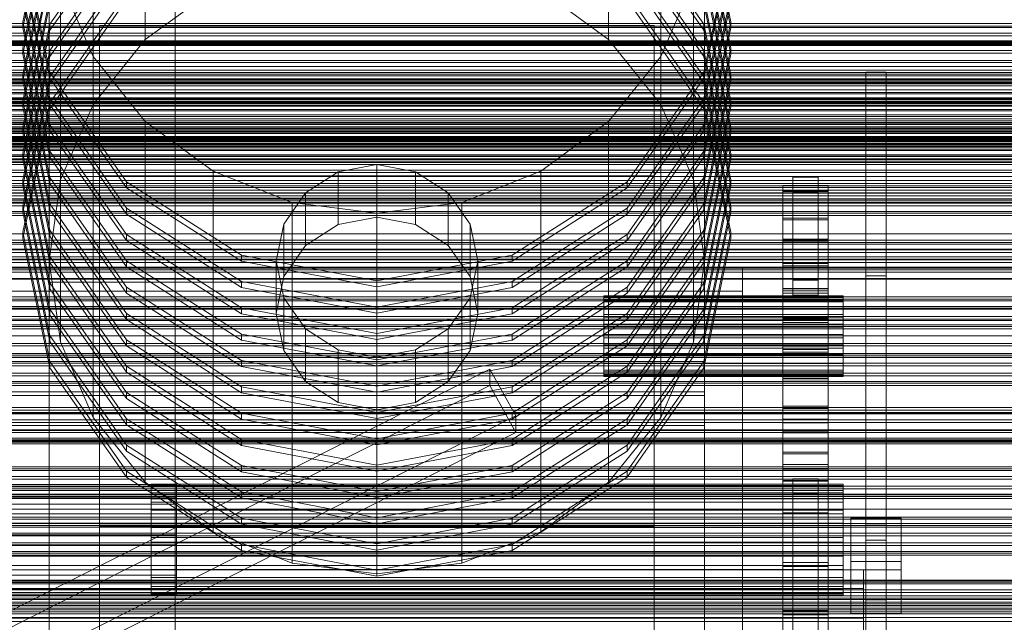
# Model space of a CAD drawing. Header units: millimetres. Extents: x -2233 to 61924, y -68080 to 6847.
# Tile 313 of 656: x 488 to 879, y -32783 to -32544. Entities that reach past the tile are written whole.
import ezdxf

# ---------------------------------------------------------------- set-up
doc = ezdxf.new("R2010")
doc.units = ezdxf.units.MM
for name, color, linetype, lineweight in [('COTAS_P', 1, 'Continuous', 0), ('frontal_C02', 7, 'Continuous', 0), ('frontal_C03', 7, 'Continuous', 0), ('frontal_C03-dry', 7, 'Continuous', 0), ('frontal_tolva', 7, 'Continuous', 0)]:
    doc.layers.add(name, color=color, linetype=linetype, lineweight=lineweight)
doc.dimstyles.new('R19_100', dxfattribs={"dimtxt": 250, "dimasz": 150, "dimexe": 150, "dimexo": 80, "dimgap": 100, "dimtad": 1, "dimtih": 1, "dimtoh": 1, "dimdsep": 46, "dimcen": 0.09, "dimadec": 0, "dimazin": 0, "dimtfac": 1, "dimtdec": 4, "dimtofl": 0, "dimtmove": 0, "dimatfit": 3, "dimfxl": 1, "dimtolj": 1, "dimtzin": 0, "dimarcsym": 0})

# ---------------------------------------------------------------- blocks, each defined once
blk = doc.blocks.new('DIM_R27_53')
at = {"layer": 'COTAS_P'}
for p, q in [((-150, -32000), (550, -32000)), ((550, -32000), (505, -32150)), ((550, -34600), (550, -32000)), ((550, -32000), (595, -32150)), ((550, -34600), (505, -34450)), ((550, -34600), (595, -34450)), ((-150, -34600), (550, -34600))]:
    blk.add_line(p, q, dxfattribs=at)
blk.add_text('2600 P', height=250, rotation=90, dxfattribs=at).set_placement((450, -33300))

msp = doc.modelspace()

# ---------------------------------------------------------------- linework, layer by layer
at = {"layer": 'frontal_C02'}
for p, q in [((538.076, -32551.681), (538.076, -32408.616)), ((721.924, -32551.681), (721.924, -32408.616)), ((517.417, -32577.381), (517.417, -32434.316)), ((742.583, -32577.381), (742.583, -32434.316)), ((504.43, -32607.309), (504.43, -32464.245)), ((755.57, -32607.309), (755.57, -32464.245)), ((500.287, -32493.359), (489.6, -32544.646)), ((770.4, -32544.646), (759.713, -32493.359)), ((489.6, -32547.031), (500.287, -32495.744)), ((500, -32639.427), (500, -32496.362)), ((759.713, -32495.744), (770.4, -32547.031)), ((760, -32496.362), (760, -32639.427)), ((500.287, -32503.791), (489.6, -32555.078)), ((530.722, -32502.04), (500.287, -32545.519)), ((500.287, -32547.903), (530.722, -32504.424)), ((759.713, -32545.519), (729.278, -32502.04)), ((729.278, -32504.424), (759.713, -32547.903)), ((770.4, -32555.078), (759.713, -32503.791)), ((489.6, -32557.462), (500.287, -32506.176)), ((759.713, -32506.176), (770.4, -32557.462)), ((489.6, -32513.351), (500.287, -32564.638)), ((530.722, -32512.472), (500.287, -32555.95)), ((759.713, -32555.95), (729.278, -32512.472)), ((759.713, -32564.638), (770.4, -32513.351)), ((500.287, -32514.223), (489.6, -32565.51)), ((500.287, -32567.022), (489.6, -32515.735)), ((489.6, -32567.894), (500.287, -32516.608)), ((500.287, -32558.335), (530.722, -32514.856)), ((729.278, -32514.856), (759.713, -32558.335)), ((770.4, -32565.51), (759.713, -32514.223)), ((770.4, -32515.735), (759.713, -32567.022)), ((759.713, -32516.608), (770.4, -32567.894)), ((489.6, -32523.783), (500.287, -32575.069)), ((500.287, -32524.655), (489.6, -32575.942)), ((530.722, -32522.903), (500.287, -32566.382)), ((759.713, -32566.382), (729.278, -32522.903)), ((759.713, -32575.069), (770.4, -32523.783)), ((770.4, -32575.942), (759.713, -32524.655)), ((500.287, -32577.454), (489.6, -32526.167)), ((489.6, -32578.326), (500.287, -32527.039)), ((500.287, -32568.767), (530.722, -32525.288)), ((504.43, -32528.479), (517.417, -32558.408)), ((504.43, -32671.544), (504.43, -32528.479)), ((729.278, -32525.288), (759.713, -32568.767)), ((742.583, -32558.408), (755.57, -32528.479)), ((755.57, -32671.544), (755.57, -32528.479)), ((770.4, -32526.167), (759.713, -32577.454)), ((759.713, -32527.039), (770.4, -32578.326)), ((538.076, -32551.681), (565, -32531.96)), ((695, -32531.96), (721.924, -32551.681)), ((489.6, -32534.214), (500.287, -32585.501)), ((500.287, -32535.087), (489.6, -32586.373)), ((500.287, -32587.886), (489.6, -32536.599)), ((530.722, -32533.335), (500.287, -32576.814)), ((500.287, -32579.198), (530.722, -32535.72)), ((759.713, -32576.814), (729.278, -32533.335)), ((729.278, -32535.72), (759.713, -32579.198)), ((759.713, -32585.501), (770.4, -32534.214)), ((770.4, -32586.373), (759.713, -32535.087)), ((770.4, -32536.599), (759.713, -32587.886)), ((489.6, -32588.758), (500.287, -32537.471)), ((759.713, -32537.471), (770.4, -32588.758)), ((489.6, -32544.646), (500.287, -32595.933)), ((489.6, -32547.031), (489.6, -32544.646)), ((759.713, -32595.933), (770.4, -32544.646)), ((770.4, -32544.646), (770.4, -32547.031)), ((500.287, -32545.519), (489.6, -32596.805)), ((500.287, -32598.317), (489.6, -32547.031)), ((489.6, -32599.19), (500.287, -32547.903)), ((500.287, -32547.903), (500.287, -32545.519)), ((520, -32605.725), (520, -32546.115)), ((520, -32546.115), (740, -32546.115)), ((520, -32744.661), (520, -32546.115)), ((740, -32546.115), (740, -32605.725)), ((740, -32546.115), (740, -32744.661)), ((770.4, -32596.805), (759.713, -32545.519)), ((759.713, -32547.903), (759.713, -32545.519)), ((770.4, -32547.031), (759.713, -32598.317)), ((759.713, -32547.903), (770.4, -32599.19)), ((517.417, -32577.381), (538.076, -32551.681)), ((721.924, -32551.681), (742.583, -32577.381)), ((489.6, -32555.078), (500.287, -32606.365)), ((489.6, -32557.462), (489.6, -32555.078)), ((500.287, -32555.95), (489.6, -32607.237)), ((500.287, -32558.335), (500.287, -32555.95)), ((759.713, -32606.365), (770.4, -32555.078)), ((770.4, -32607.237), (759.713, -32555.95)), ((759.713, -32558.335), (759.713, -32555.95)), ((770.4, -32555.078), (770.4, -32557.462)), ((500.287, -32608.749), (489.6, -32557.462)), ((489.6, -32609.622), (500.287, -32558.335)), ((517.417, -32558.408), (538.076, -32584.108)), ((517.417, -32701.472), (517.417, -32558.408)), ((721.924, -32584.108), (742.583, -32558.408)), ((742.583, -32701.472), (742.583, -32558.408)), ((770.4, -32557.462), (759.713, -32608.749)), ((759.713, -32558.335), (770.4, -32609.622)), ((489.6, -32565.51), (500.287, -32616.797)), ((489.6, -32567.894), (489.6, -32565.51)), ((500.287, -32566.382), (489.6, -32617.669)), ((500.287, -32619.181), (489.6, -32567.894)), ((500.287, -32564.638), (530.722, -32608.116)), ((500.287, -32567.022), (500.287, -32564.638)), ((500.287, -32568.767), (500.287, -32566.382)), ((530.722, -32610.501), (500.287, -32567.022)), ((729.278, -32608.116), (759.713, -32564.638)), ((759.713, -32567.022), (729.278, -32610.501)), ((759.713, -32567.022), (759.713, -32564.638)), ((759.713, -32616.797), (770.4, -32565.51)), ((770.4, -32617.669), (759.713, -32566.382)), ((759.713, -32568.767), (759.713, -32566.382)), ((770.4, -32567.894), (759.713, -32619.181)), ((770.4, -32565.51), (770.4, -32567.894)), ((824, -32773.891), (824, -32564.573)), ((824, -32564.573), (832, -32564.573)), ((824, -32564.573), (824, -32645.341)), ((832, -32564.573), (832, -32773.891)), ((832, -32645.341), (832, -32564.573)), ((489.6, -32620.053), (500.287, -32568.767)), ((759.713, -32568.767), (770.4, -32620.053)), ((489.6, -32575.942), (500.287, -32627.228)), ((489.6, -32578.326), (489.6, -32575.942)), ((500.287, -32575.069), (530.722, -32618.548)), ((500.287, -32577.454), (500.287, -32575.069)), ((729.278, -32618.548), (759.713, -32575.069)), ((759.713, -32577.454), (759.713, -32575.069)), ((759.713, -32627.228), (770.4, -32575.942)), ((770.4, -32575.942), (770.4, -32578.326)), ((500.287, -32576.814), (489.6, -32628.101)), ((500.287, -32629.613), (489.6, -32578.326)), ((489.6, -32630.485), (500.287, -32579.198)), ((500.287, -32579.198), (500.287, -32576.814)), ((530.722, -32620.933), (500.287, -32577.454)), ((504.43, -32607.309), (517.417, -32577.381)), ((759.713, -32577.454), (729.278, -32620.933)), ((742.583, -32577.381), (755.57, -32607.309)), ((770.4, -32628.101), (759.713, -32576.814)), ((759.713, -32579.198), (759.713, -32576.814)), ((770.4, -32578.326), (759.713, -32629.613)), ((759.713, -32579.198), (770.4, -32630.485)), ((489.6, -32586.373), (500.287, -32637.66)), ((489.6, -32588.758), (489.6, -32586.373)), ((500.287, -32585.501), (530.722, -32628.98)), ((500.287, -32587.886), (500.287, -32585.501)), ((538.076, -32584.108), (565, -32603.828)), ((538.076, -32727.173), (538.076, -32584.108)), ((695, -32603.828), (721.924, -32584.108)), ((721.924, -32727.173), (721.924, -32584.108)), ((729.278, -32628.98), (759.713, -32585.501)), ((759.713, -32587.886), (759.713, -32585.501)), ((759.713, -32637.66), (770.4, -32586.373)), ((770.4, -32586.373), (770.4, -32588.758)), ((500.287, -32640.045), (489.6, -32588.758)), ((530.722, -32631.364), (500.287, -32587.886)), ((759.713, -32587.886), (729.278, -32631.364)), ((770.4, -32588.758), (759.713, -32640.045)), ((489.6, -32596.805), (500.287, -32648.092)), ((489.6, -32599.19), (489.6, -32596.805)), ((500.287, -32650.476), (489.6, -32599.19)), ((500.287, -32595.933), (530.722, -32639.412)), ((500.287, -32598.317), (500.287, -32595.933)), ((530.722, -32641.796), (500.287, -32598.317)), ((729.278, -32639.412), (759.713, -32595.933)), ((759.713, -32598.317), (729.278, -32641.796)), ((759.713, -32598.317), (759.713, -32595.933)), ((759.713, -32648.092), (770.4, -32596.805)), ((770.4, -32599.19), (759.713, -32650.476)), ((770.4, -32596.805), (770.4, -32599.19)), ((630, -32601.245), (614.693, -32604.151)), ((645.307, -32604.151), (630, -32601.245)), ((630, -32622.108), (630, -32601.245)), ((489.6, -32607.237), (500.287, -32658.524)), ((489.6, -32609.622), (489.6, -32607.237)), ((500.287, -32606.365), (530.722, -32649.844)), ((500.287, -32608.749), (500.287, -32606.365)), ((740, -32605.725), (520, -32605.725)), ((520, -32605.725), (520, -32804.271)), ((565, -32603.828), (596.354, -32616.225)), ((565, -32746.893), (565, -32603.828)), ((614.693, -32604.151), (601.716, -32612.428)), ((614.693, -32625.015), (614.693, -32604.151)), ((658.284, -32612.428), (645.307, -32604.151)), ((645.307, -32625.015), (645.307, -32604.151)), ((663.646, -32616.225), (695, -32603.828)), ((695, -32746.893), (695, -32603.828)), ((729.278, -32649.844), (759.713, -32606.365)), ((740, -32804.271), (740, -32605.725)), ((759.713, -32608.749), (759.713, -32606.365)), ((759.713, -32658.524), (770.4, -32607.237)), ((770.4, -32607.237), (770.4, -32609.622)), ((795, -32612.279), (795, -32606.284)), ((795, -32606.284), (805, -32606.284)), ((795, -32606.284), (795, -32647.085)), ((805, -32606.284), (805, -32612.279)), ((805, -32647.085), (805, -32606.284)), ((500.287, -32660.908), (489.6, -32609.622)), ((500, -32639.427), (504.43, -32607.309)), ((530.722, -32652.228), (500.287, -32608.749)), ((530.722, -32608.116), (576.271, -32637.168)), ((530.722, -32610.501), (530.722, -32608.116)), ((576.271, -32639.552), (530.722, -32610.501)), ((683.729, -32637.168), (729.278, -32608.116)), ((729.278, -32610.501), (683.729, -32639.552)), ((729.278, -32610.501), (729.278, -32608.116)), ((759.713, -32608.749), (729.278, -32652.228)), ((755.57, -32607.309), (760, -32639.427)), ((770.4, -32609.622), (759.713, -32660.908)), ((791, -32609.571), (791, -32609.475)), ((791, -32609.475), (791, -32611.676)), ((791, -32609.475), (809, -32609.475)), ((791, -32611.959), (791, -32609.571)), ((791, -32609.571), (809, -32609.571)), ((809, -32611.676), (809, -32609.475)), ((809, -32609.475), (809, -32609.571)), ((809, -32609.571), (809, -32611.959)), ((500, -32769.479), (500, -32614.492)), ((500, -32614.492), (760, -32614.492)), ((500, -32647.902), (500, -32614.492)), ((601.716, -32612.428), (593.045, -32624.815)), ((601.716, -32633.292), (601.716, -32612.428)), ((666.955, -32624.815), (658.284, -32612.428)), ((658.284, -32633.292), (658.284, -32612.428)), ((760, -32614.492), (760, -32769.479)), ((760, -32614.492), (760, -32647.902)), ((791, -32611.676), (791, -32616.088)), ((791, -32611.676), (809, -32611.676)), ((791, -32616.548), (791, -32611.959)), ((791, -32611.959), (809, -32611.959)), ((805, -32612.279), (795, -32612.279)), ((795, -32612.279), (795, -32653.08)), ((805, -32612.279), (805, -32653.08)), ((809, -32616.088), (809, -32611.676)), ((809, -32611.959), (809, -32616.548)), ((489.6, -32617.669), (500.287, -32668.956)), ((489.6, -32620.053), (489.6, -32617.669)), ((500.287, -32616.797), (530.722, -32660.275)), ((500.287, -32619.181), (500.287, -32616.797)), ((530.722, -32618.548), (576.271, -32647.6)), ((530.722, -32620.933), (530.722, -32618.548)), ((596.354, -32616.225), (630, -32620.453)), ((596.354, -32759.29), (596.354, -32616.225)), ((630, -32620.453), (663.646, -32616.225)), ((663.646, -32759.29), (663.646, -32616.225)), ((683.729, -32647.6), (729.278, -32618.548)), ((729.278, -32660.275), (759.713, -32616.797)), ((729.278, -32620.933), (729.278, -32618.548)), ((759.713, -32619.181), (759.713, -32616.797)), ((759.713, -32668.956), (770.4, -32617.669)), ((770.4, -32617.669), (770.4, -32620.053)), ((791, -32616.088), (791, -32622.543)), ((791, -32616.088), (809, -32616.088)), ((791, -32623.162), (791, -32616.548)), ((791, -32616.548), (809, -32616.548)), ((809, -32622.543), (809, -32616.088)), ((809, -32616.548), (809, -32623.162)), ((500.287, -32671.34), (489.6, -32620.053)), ((530.722, -32662.66), (500.287, -32619.181)), ((576.271, -32649.984), (530.722, -32620.933)), ((614.693, -32625.015), (630, -32622.108)), ((630, -32763.518), (630, -32620.453)), ((630, -32622.108), (645.307, -32625.015)), ((729.278, -32620.933), (683.729, -32649.984)), ((759.713, -32619.181), (729.278, -32662.66)), ((770.4, -32620.053), (759.713, -32671.34)), ((791, -32622.543), (791, -32630.793)), ((791, -32622.543), (809, -32622.543)), ((809, -32630.793), (809, -32622.543)), ((593.045, -32624.815), (590, -32639.427)), ((593.045, -32645.679), (593.045, -32624.815)), ((601.716, -32633.292), (614.693, -32625.015)), ((645.307, -32625.015), (658.284, -32633.292)), ((670, -32639.427), (666.955, -32624.815)), ((666.955, -32645.679), (666.955, -32624.815)), ((791, -32631.546), (791, -32623.162)), ((791, -32623.162), (809, -32623.162)), ((809, -32623.162), (809, -32631.546)), ((489.6, -32628.101), (500.287, -32679.387)), ((489.6, -32630.485), (489.6, -32628.101)), ((500.287, -32681.772), (489.6, -32630.485)), ((500.287, -32627.228), (530.722, -32670.707)), ((500.287, -32629.613), (500.287, -32627.228)), ((530.722, -32673.092), (500.287, -32629.613)), ((530.722, -32628.98), (576.271, -32658.032)), ((530.722, -32631.364), (530.722, -32628.98)), ((683.729, -32658.032), (729.278, -32628.98)), ((729.278, -32670.707), (759.713, -32627.228)), ((729.278, -32631.364), (729.278, -32628.98)), ((759.713, -32629.613), (729.278, -32673.092)), ((759.713, -32629.613), (759.713, -32627.228)), ((759.713, -32679.387), (770.4, -32628.101)), ((770.4, -32630.485), (759.713, -32681.772)), ((770.4, -32628.101), (770.4, -32630.485)), ((576.271, -32660.416), (530.722, -32631.364)), ((593.045, -32645.679), (601.716, -32633.292)), ((658.284, -32633.292), (666.955, -32645.679)), ((729.278, -32631.364), (683.729, -32660.416)), ((791, -32630.793), (791, -32640.519)), ((791, -32630.793), (809, -32630.793)), ((791, -32641.379), (791, -32631.546)), ((791, -32631.546), (809, -32631.546)), ((809, -32640.519), (809, -32630.793)), ((809, -32631.546), (809, -32641.379)), ((500.287, -32637.66), (530.722, -32681.139)), ((500.287, -32640.045), (500.287, -32637.66)), ((576.271, -32637.168), (630, -32647.37)), ((576.271, -32639.552), (576.271, -32637.168)), ((630, -32647.37), (683.729, -32637.168)), ((683.729, -32639.552), (683.729, -32637.168)), ((729.278, -32681.139), (759.713, -32637.66)), ((759.713, -32640.045), (759.713, -32637.66)), ((485, -32641.941), (775, -32641.941)), ((504.43, -32671.544), (500, -32639.427)), ((530.722, -32683.523), (500.287, -32640.045)), ((530.722, -32639.412), (576.271, -32668.463)), ((530.722, -32641.796), (530.722, -32639.412)), ((576.271, -32670.848), (530.722, -32641.796)), ((630, -32649.754), (576.271, -32639.552)), ((590, -32639.427), (593.045, -32654.038)), ((590, -32660.29), (590, -32639.427)), ((683.729, -32639.552), (630, -32649.754)), ((666.955, -32654.038), (670, -32639.427)), ((670, -32639.427), (670, -32660.29)), ((683.729, -32668.463), (729.278, -32639.412)), ((729.278, -32641.796), (683.729, -32670.848)), ((729.278, -32641.796), (729.278, -32639.412)), ((759.713, -32640.045), (729.278, -32683.523)), ((760, -32639.427), (755.57, -32671.544)), ((775, -32641.941), (775, -32868.46)), ((775, -32641.941), (775, -32651.486)), ((791, -32640.519), (791, -32651.349)), ((791, -32640.519), (809, -32640.519)), ((791, -32652.282), (791, -32641.379)), ((791, -32641.379), (809, -32641.379)), ((809, -32651.349), (809, -32640.519)), ((809, -32641.379), (809, -32652.282)), ((590, -32660.29), (593.045, -32645.679)), ((666.955, -32645.679), (670, -32660.29)), ((832, -32645.341), (824, -32645.341)), ((824, -32645.341), (824, -32854.659)), ((832, -32854.659), (832, -32645.341)), ((760, -32647.902), (500, -32647.902)), ((500, -32647.902), (500, -32802.888)), ((500.287, -32648.092), (530.722, -32691.571)), ((500.287, -32650.476), (500.287, -32648.092)), ((530.722, -32649.844), (576.271, -32678.895)), ((530.722, -32652.228), (530.722, -32649.844)), ((576.271, -32647.6), (630, -32657.801)), ((576.271, -32649.984), (576.271, -32647.6)), ((630, -32660.186), (576.271, -32649.984)), ((630, -32649.754), (630, -32647.37)), ((630, -32657.801), (683.729, -32647.6)), ((683.729, -32649.984), (630, -32660.186)), ((683.729, -32649.984), (683.729, -32647.6)), ((683.729, -32678.895), (729.278, -32649.844)), ((729.278, -32691.571), (759.713, -32648.092)), ((729.278, -32652.228), (729.278, -32649.844)), ((759.713, -32650.476), (759.713, -32648.092)), ((760, -32802.888), (760, -32647.902)), ((805, -32647.085), (795, -32647.085)), ((795, -32647.085), (795, -32653.08)), ((805, -32653.08), (805, -32647.085)), ((775, -32651.486), (485, -32651.486)), ((530.722, -32693.955), (500.287, -32650.476)), ((576.271, -32681.28), (530.722, -32652.228)), ((593.045, -32654.038), (601.716, -32666.425)), ((593.045, -32674.902), (593.045, -32654.038)), ((658.284, -32666.425), (666.955, -32654.038)), ((666.955, -32674.902), (666.955, -32654.038)), ((729.278, -32652.228), (683.729, -32681.28)), ((720, -32653.959), (720, -32653.245)), ((720, -32653.245), (720, -32653.621)), ((720, -32653.245), (815, -32653.245)), ((720, -32653.621), (720, -32655.06)), ((720, -32653.621), (815, -32653.621)), ((720, -32655.714), (720, -32653.959)), ((720, -32653.959), (815, -32653.959)), ((759.713, -32650.476), (729.278, -32693.955)), ((775, -32878.005), (775, -32651.486)), ((791, -32650.564), (791, -32650.405)), ((791, -32650.405), (791, -32654.073)), ((791, -32650.405), (809, -32650.405)), ((791, -32654.545), (791, -32650.564)), ((791, -32650.564), (809, -32650.564)), ((791, -32651.349), (791, -32662.866)), ((809, -32651.349), (791, -32651.349)), ((791, -32663.836), (791, -32652.282)), ((791, -32652.282), (809, -32652.282)), ((791, -32654.073), (791, -32661.428)), ((791, -32654.073), (809, -32654.073)), ((795, -32653.08), (805, -32653.08)), ((809, -32654.073), (809, -32650.405)), ((809, -32650.405), (809, -32650.564)), ((809, -32650.564), (809, -32654.545)), ((809, -32662.866), (809, -32651.349)), ((809, -32652.282), (809, -32663.836)), ((809, -32661.428), (809, -32654.073)), ((815, -32653.621), (815, -32653.245)), ((815, -32653.245), (815, -32653.959)), ((815, -32655.06), (815, -32653.621)), ((815, -32653.959), (815, -32655.714)), ((576.271, -32658.032), (630, -32668.233)), ((576.271, -32660.416), (576.271, -32658.032)), ((630, -32660.186), (630, -32657.801)), ((630, -32668.233), (683.729, -32658.032)), ((683.729, -32660.416), (683.729, -32658.032)), ((720, -32655.06), (720, -32657.466)), ((720, -32655.06), (815, -32655.06)), ((720, -32658.39), (720, -32655.714)), ((720, -32655.714), (815, -32655.714)), ((720, -32657.466), (720, -32660.673)), ((720, -32657.466), (815, -32657.466)), ((791, -32662.194), (791, -32654.545)), ((791, -32654.545), (809, -32654.545)), ((809, -32654.545), (809, -32662.194)), ((815, -32657.466), (815, -32655.06)), ((815, -32655.714), (815, -32658.39)), ((815, -32660.673), (815, -32657.466)), ((500.287, -32658.524), (530.722, -32702.003)), ((500.287, -32660.908), (500.287, -32658.524)), ((530.722, -32704.387), (500.287, -32660.908)), ((530.722, -32660.275), (576.271, -32689.327)), ((530.722, -32662.66), (530.722, -32660.275)), ((630, -32670.618), (576.271, -32660.416)), ((593.045, -32674.902), (590, -32660.29)), ((683.729, -32660.416), (630, -32670.618)), ((670, -32660.29), (666.955, -32674.902)), ((683.729, -32689.327), (729.278, -32660.275)), ((720, -32661.804), (720, -32658.39)), ((720, -32658.39), (815, -32658.39)), ((720, -32660.673), (720, -32664.463)), ((720, -32660.673), (815, -32660.673)), ((720, -32665.725), (720, -32661.804)), ((720, -32661.804), (815, -32661.804)), ((729.278, -32702.003), (759.713, -32658.524)), ((729.278, -32662.66), (729.278, -32660.275)), ((759.713, -32660.908), (729.278, -32704.387)), ((759.713, -32660.908), (759.713, -32658.524)), ((791, -32661.428), (791, -32672.186)), ((791, -32661.428), (809, -32661.428)), ((809, -32672.186), (809, -32661.428)), ((815, -32658.39), (815, -32661.804)), ((815, -32664.463), (815, -32660.673)), ((815, -32661.804), (815, -32665.725)), ((576.271, -32691.712), (530.722, -32662.66)), ((729.278, -32662.66), (683.729, -32691.712)), ((720, -32664.463), (720, -32668.578)), ((815, -32664.463), (720, -32664.463)), ((720, -32669.885), (720, -32665.725)), ((720, -32665.725), (815, -32665.725)), ((791, -32673.217), (791, -32662.194)), ((791, -32662.194), (809, -32662.194)), ((791, -32662.866), (791, -32674.627)), ((791, -32662.866), (809, -32662.866)), ((791, -32675.598), (791, -32663.836)), ((791, -32663.836), (809, -32663.836)), ((809, -32662.194), (809, -32673.217)), ((809, -32674.627), (809, -32662.866)), ((809, -32663.836), (809, -32675.598)), ((815, -32668.578), (815, -32664.463)), ((815, -32665.725), (815, -32669.885)), ((500.287, -32668.956), (530.722, -32712.434)), ((500.287, -32671.34), (500.287, -32668.956)), ((576.271, -32668.463), (630, -32678.665)), ((576.271, -32670.848), (576.271, -32668.463)), ((601.716, -32666.425), (614.693, -32674.702)), ((601.716, -32687.289), (601.716, -32666.425)), ((630, -32670.618), (630, -32668.233)), ((630, -32678.665), (683.729, -32668.463)), ((645.307, -32674.702), (658.284, -32666.425)), ((658.284, -32687.289), (658.284, -32666.425)), ((683.729, -32670.848), (683.729, -32668.463)), ((720, -32668.578), (720, -32672.738)), ((720, -32668.578), (815, -32668.578)), ((729.278, -32712.434), (759.713, -32668.956)), ((759.713, -32671.34), (759.713, -32668.956)), ((815, -32672.738), (815, -32668.578)), ((530.722, -32714.819), (500.287, -32671.34)), ((517.417, -32701.472), (504.43, -32671.544)), ((530.722, -32670.707), (576.271, -32699.759)), ((530.722, -32673.092), (530.722, -32670.707)), ((576.271, -32702.143), (530.722, -32673.092)), ((630, -32681.049), (576.271, -32670.848)), ((683.729, -32670.848), (630, -32681.049)), ((683.729, -32699.759), (729.278, -32670.707)), ((729.278, -32673.092), (683.729, -32702.143)), ((720, -32674.001), (720, -32669.885)), ((720, -32669.885), (815, -32669.885)), ((720, -32672.738), (720, -32676.659)), ((720, -32672.738), (815, -32672.738)), ((729.278, -32673.092), (729.278, -32670.707)), ((759.713, -32671.34), (729.278, -32714.819)), ((755.57, -32671.544), (742.583, -32701.472)), ((791, -32672.186), (791, -32685.935)), ((791, -32672.186), (809, -32672.186)), ((791, -32687.191), (791, -32673.217)), ((791, -32673.217), (809, -32673.217)), ((809, -32685.935), (809, -32672.186)), ((809, -32673.217), (809, -32687.191)), ((815, -32669.885), (815, -32674.001)), ((815, -32676.659), (815, -32672.738)), ((601.716, -32687.289), (593.045, -32674.902)), ((614.693, -32674.702), (630, -32677.609)), ((614.693, -32695.566), (614.693, -32674.702)), ((630, -32677.609), (645.307, -32674.702)), ((645.307, -32695.566), (645.307, -32674.702)), ((666.955, -32674.902), (658.284, -32687.289)), ((720, -32677.791), (720, -32674.001)), ((720, -32674.001), (815, -32674.001)), ((720, -32676.659), (720, -32680.074)), ((720, -32676.659), (815, -32676.659)), ((791, -32674.627), (791, -32686.182)), ((791, -32674.627), (809, -32674.627)), ((791, -32687.115), (791, -32675.598)), ((791, -32675.598), (809, -32675.598)), ((809, -32686.182), (809, -32674.627)), ((809, -32675.598), (809, -32687.115)), ((815, -32674.001), (815, -32677.791)), ((815, -32680.074), (815, -32676.659)), ((415, -32679.382), (760, -32679.382)), ((500.287, -32679.387), (530.722, -32722.866)), ((500.287, -32681.772), (500.287, -32679.387)), ((530.722, -32681.139), (576.271, -32710.191)), ((530.722, -32683.523), (530.722, -32681.139)), ((576.271, -32678.895), (630, -32689.097)), ((576.271, -32681.28), (576.271, -32678.895)), ((630, -32691.481), (576.271, -32681.28)), ((630, -32698.472), (630, -32677.609)), ((630, -32681.049), (630, -32678.665)), ((630, -32689.097), (683.729, -32678.895)), ((683.729, -32681.28), (630, -32691.481)), ((683.729, -32681.28), (683.729, -32678.895)), ((683.729, -32710.191), (729.278, -32681.139)), ((720, -32680.998), (720, -32677.791)), ((720, -32677.791), (815, -32677.791)), ((720, -32680.074), (720, -32682.75)), ((720, -32680.074), (815, -32680.074)), ((720, -32683.403), (720, -32680.998)), ((720, -32680.998), (815, -32680.998)), ((729.278, -32722.866), (759.713, -32679.387)), ((729.278, -32683.523), (729.278, -32681.139)), ((759.713, -32681.772), (759.713, -32679.387)), ((760, -32679.382), (760, -32691.304)), ((760, -32679.382), (760, -32692.746)), ((815, -32677.791), (815, -32680.998)), ((815, -32682.75), (815, -32680.074)), ((815, -32680.998), (815, -32683.403)), ((424.864, -32808.325), (674.864, -32682.325)), ((530.722, -32725.251), (500.287, -32681.772)), ((576.271, -32712.575), (530.722, -32683.523)), ((674.864, -32688.882), (674.864, -32682.325)), ((674.864, -32682.325), (685.136, -32700.895)), ((729.278, -32683.523), (683.729, -32712.575)), ((720, -32682.75), (720, -32684.505)), ((720, -32682.75), (815, -32682.75)), ((720, -32684.843), (720, -32683.403)), ((720, -32683.403), (815, -32683.403)), ((720, -32684.505), (720, -32685.218)), ((720, -32684.505), (815, -32684.505)), ((720, -32685.218), (720, -32684.843)), ((720, -32684.843), (815, -32684.843)), ((720, -32685.218), (815, -32685.218)), ((759.713, -32681.772), (729.278, -32725.251)), ((815, -32684.505), (815, -32682.75)), ((815, -32683.403), (815, -32684.843)), ((815, -32685.218), (815, -32684.505)), ((815, -32684.843), (815, -32685.218)), ((674.864, -32688.882), (424.864, -32814.883)), ((614.693, -32695.566), (601.716, -32687.289)), ((630, -32691.481), (630, -32689.097)), ((658.284, -32687.289), (645.307, -32695.566)), ((685.136, -32707.452), (674.864, -32688.882)), ((791, -32685.935), (791, -32702.145)), ((791, -32685.935), (809, -32685.935)), ((791, -32686.182), (791, -32697.085)), ((791, -32686.182), (809, -32686.182)), ((791, -32697.945), (791, -32687.115)), ((791, -32687.115), (809, -32687.115)), ((791, -32703.579), (791, -32687.191)), ((791, -32687.191), (809, -32687.191)), ((809, -32702.145), (809, -32685.935)), ((809, -32697.085), (809, -32686.182)), ((809, -32687.115), (809, -32697.945)), ((809, -32687.191), (809, -32703.579)), ((760, -32691.304), (415, -32691.304)), ((760, -32692.746), (415, -32692.746)), ((530.722, -32691.571), (576.271, -32720.623)), ((530.722, -32693.955), (530.722, -32691.571)), ((576.271, -32689.327), (630, -32699.529)), ((576.271, -32691.712), (576.271, -32689.327)), ((630, -32701.913), (576.271, -32691.712)), ((630, -32699.529), (683.729, -32689.327)), ((683.729, -32691.712), (630, -32701.913)), ((683.729, -32691.712), (683.729, -32689.327)), ((683.729, -32720.623), (729.278, -32691.571)), ((729.278, -32693.955), (729.278, -32691.571)), ((760, -32704.668), (760, -32691.304)), ((760, -32704.668), (760, -32692.746)), ((576.271, -32723.007), (530.722, -32693.955)), ((630, -32698.472), (614.693, -32695.566)), ((645.307, -32695.566), (630, -32698.472)), ((729.278, -32693.955), (683.729, -32723.007)), ((791, -32697.085), (791, -32706.917)), ((791, -32697.085), (809, -32697.085)), ((809, -32706.917), (809, -32697.085)), ((435.136, -32826.896), (685.136, -32700.895)), ((576.271, -32699.759), (630, -32709.96)), ((576.271, -32702.143), (576.271, -32699.759)), ((630, -32701.913), (630, -32699.529)), ((630, -32709.96), (683.729, -32699.759)), ((683.729, -32702.143), (683.729, -32699.759)), ((685.136, -32700.895), (685.136, -32707.452)), ((791, -32707.671), (791, -32697.945)), ((791, -32697.945), (809, -32697.945)), ((809, -32697.945), (809, -32707.671)), ((415, -32704.668), (760, -32704.668)), ((538.076, -32727.173), (517.417, -32701.472)), ((530.722, -32702.003), (576.271, -32731.054)), ((530.722, -32704.387), (530.722, -32702.003)), ((576.271, -32733.439), (530.722, -32704.387)), ((630, -32712.345), (576.271, -32702.143)), ((683.729, -32702.143), (630, -32712.345)), ((683.729, -32731.054), (729.278, -32702.003)), ((729.278, -32704.387), (683.729, -32733.439)), ((742.583, -32701.472), (721.924, -32727.173)), ((729.278, -32704.387), (729.278, -32702.003)), ((791, -32702.145), (791, -32720.195)), ((791, -32702.145), (809, -32702.145)), ((791, -32721.75), (791, -32703.579)), ((791, -32703.579), (809, -32703.579)), ((809, -32720.195), (809, -32702.145)), ((809, -32703.579), (809, -32721.75)), ((435.136, -32833.453), (685.136, -32707.452)), ((791, -32706.917), (791, -32715.302)), ((791, -32706.917), (809, -32706.917)), ((791, -32715.92), (791, -32707.671)), ((791, -32707.671), (809, -32707.671)), ((809, -32715.302), (809, -32706.917)), ((809, -32707.671), (809, -32715.92)), ((530.722, -32712.434), (576.271, -32741.486)), ((530.722, -32714.819), (530.722, -32712.434)), ((576.271, -32710.191), (630, -32720.392)), ((576.271, -32712.575), (576.271, -32710.191)), ((630, -32722.777), (576.271, -32712.575)), ((630, -32712.345), (630, -32709.96)), ((630, -32720.392), (683.729, -32710.191)), ((683.729, -32712.575), (630, -32722.777)), ((683.729, -32712.575), (683.729, -32710.191)), ((683.729, -32741.486), (729.278, -32712.434)), ((729.278, -32714.819), (729.278, -32712.434)), ((576.271, -32743.871), (530.722, -32714.819)), ((729.278, -32714.819), (683.729, -32743.871)), ((791, -32715.302), (791, -32721.916)), ((791, -32715.302), (809, -32715.302)), ((791, -32722.375), (791, -32715.92)), ((791, -32715.92), (809, -32715.92)), ((809, -32721.916), (809, -32715.302)), ((809, -32715.92), (809, -32722.375)), ((630, -32722.777), (630, -32720.392)), ((791, -32720.195), (791, -32739.39)), ((809, -32720.195), (791, -32720.195)), ((809, -32739.39), (809, -32720.195)), ((530.722, -32722.866), (576.271, -32751.918)), ((530.722, -32725.251), (530.722, -32722.866)), ((576.271, -32720.623), (630, -32730.824)), ((576.271, -32723.007), (576.271, -32720.623)), ((630, -32733.208), (576.271, -32723.007)), ((630, -32730.824), (683.729, -32720.623)), ((683.729, -32723.007), (630, -32733.208)), ((683.729, -32723.007), (683.729, -32720.623)), ((683.729, -32751.918), (729.278, -32722.866)), ((729.278, -32725.251), (729.278, -32722.866)), ((791, -32741.007), (791, -32721.75)), ((791, -32721.75), (809, -32721.75)), ((791, -32721.916), (791, -32726.505)), ((791, -32721.916), (809, -32721.916)), ((791, -32726.788), (791, -32722.375)), ((791, -32722.375), (809, -32722.375)), ((809, -32721.75), (809, -32741.007)), ((809, -32726.505), (809, -32721.916)), ((809, -32722.375), (809, -32726.788)), ((550.5, -32728.089), (450.5, -32728.089)), ((576.271, -32754.302), (530.722, -32725.251)), ((565, -32746.893), (538.076, -32727.173)), ((540.5, -32729), (540.5, -32728.018)), ((540.5, -32728.018), (540.5, -32728.535)), ((540.5, -32728.018), (815, -32728.018)), ((550.5, -32729), (550.5, -32728.089)), ((550.5, -32728.089), (550.5, -32730.514)), ((729.278, -32725.251), (683.729, -32754.302)), ((721.924, -32727.173), (695, -32746.893)), ((791, -32726.505), (791, -32728.893)), ((791, -32726.505), (809, -32726.505)), ((791, -32728.989), (791, -32726.788)), ((791, -32726.788), (809, -32726.788)), ((795, -32731.775), (795, -32725.818)), ((795, -32725.818), (805, -32725.818)), ((795, -32725.818), (795, -32846.296)), ((805, -32725.818), (805, -32731.775)), ((805, -32846.296), (805, -32725.818)), ((809, -32728.893), (809, -32726.505)), ((809, -32726.788), (809, -32728.989)), ((815, -32728.535), (815, -32728.018)), ((815, -32728.018), (815, -32729)), ((550.5, -32729), (450.5, -32729)), ((550.5, -32730.514), (450.5, -32730.514)), ((540.5, -32728.535), (540.5, -32730.514)), ((540.5, -32728.535), (815, -32728.535)), ((540.5, -32731.413), (540.5, -32729)), ((540.5, -32729), (815, -32729)), ((540.5, -32730.514), (540.5, -32733.821)), ((540.5, -32730.514), (815, -32730.514)), ((540.5, -32735.092), (540.5, -32731.413)), ((540.5, -32731.413), (815, -32731.413)), ((550.5, -32733.108), (550.5, -32729)), ((550.5, -32730.514), (550.5, -32735.906)), ((576.271, -32731.054), (630, -32741.256)), ((576.271, -32733.439), (576.271, -32731.054)), ((630, -32733.208), (630, -32730.824)), ((630, -32741.256), (683.729, -32731.054)), ((683.729, -32733.439), (683.729, -32731.054)), ((791, -32728.893), (791, -32728.989)), ((791, -32728.893), (809, -32728.893)), ((791, -32728.989), (809, -32728.989)), ((805, -32731.775), (795, -32731.775)), ((795, -32731.775), (795, -32852.253)), ((805, -32731.775), (805, -32852.253)), ((809, -32728.989), (809, -32728.893)), ((815, -32730.514), (815, -32728.535)), ((815, -32729), (815, -32731.413)), ((815, -32733.821), (815, -32730.514)), ((815, -32731.413), (815, -32735.092)), ((550.5, -32733.108), (450.5, -32733.108)), ((550.5, -32735.906), (450.5, -32735.906)), ((540.5, -32733.821), (540.5, -32738.231)), ((540.5, -32733.821), (815, -32733.821)), ((540.5, -32739.787), (540.5, -32735.092)), ((540.5, -32735.092), (815, -32735.092)), ((550.5, -32739.787), (550.5, -32733.108)), ((550.5, -32735.906), (550.5, -32743.443)), ((630, -32743.64), (576.271, -32733.439)), ((683.729, -32733.439), (630, -32743.64)), ((815, -32738.231), (815, -32733.821)), ((815, -32735.092), (815, -32739.787)), ((550.5, -32739.787), (450.5, -32739.787)), ((540.5, -32738.231), (540.5, -32743.443)), ((540.5, -32738.231), (815, -32738.231)), ((540.5, -32745.179), (540.5, -32739.787)), ((540.5, -32739.787), (815, -32739.787)), ((550.5, -32748.022), (550.5, -32739.787)), ((791, -32739.39), (791, -32758.993)), ((791, -32739.39), (809, -32739.39)), ((809, -32758.993), (809, -32739.39)), ((815, -32743.443), (815, -32738.231)), ((815, -32739.787), (815, -32745.179)), ((450.5, -32743.443), (550.5, -32743.443)), ((520, -32803.317), (520, -32743.706)), ((520, -32743.706), (740, -32743.706)), ((520, -32802.888), (520, -32743.706)), ((540.5, -32743.443), (540.5, -32749.102)), ((815, -32743.443), (540.5, -32743.443)), ((550.5, -32743.443), (550.5, -32751.978)), ((576.271, -32741.486), (630, -32751.688)), ((576.271, -32743.871), (576.271, -32741.486)), ((630, -32754.072), (576.271, -32743.871)), ((630, -32743.64), (630, -32741.256)), ((630, -32751.688), (683.729, -32741.486)), ((683.729, -32743.871), (630, -32754.072)), ((683.729, -32743.871), (683.729, -32741.486)), ((740, -32743.706), (740, -32803.317)), ((740, -32743.706), (740, -32802.888)), ((791, -32760.61), (791, -32741.007)), ((791, -32741.007), (809, -32741.007)), ((809, -32741.007), (809, -32760.61)), ((815, -32749.102), (815, -32743.443)), ((818, -32741.399), (838, -32741.399)), ((818, -32758.601), (818, -32741.399)), ((818, -32741.399), (818, -32761.988)), ((838, -32741.399), (838, -32758.601)), ((838, -32761.988), (838, -32741.399)), ((740, -32744.661), (520, -32744.661)), ((520, -32744.661), (520, -32804.271)), ((540.5, -32750.898), (540.5, -32745.179)), ((540.5, -32745.179), (815, -32745.179)), ((596.354, -32759.29), (565, -32746.893)), ((695, -32746.893), (663.646, -32759.29)), ((740, -32804.271), (740, -32744.661)), ((815, -32745.179), (815, -32750.898)), ((824, -32750.183), (824, -32744.222)), ((824, -32744.222), (832, -32744.222)), ((824, -32830.132), (824, -32744.222)), ((832, -32744.222), (832, -32750.183)), ((832, -32744.222), (832, -32830.132)), ((550.5, -32748.022), (450.5, -32748.022)), ((540.5, -32749.102), (540.5, -32754.821)), ((540.5, -32749.102), (815, -32749.102)), ((540.5, -32756.557), (540.5, -32750.898)), ((540.5, -32750.898), (815, -32750.898)), ((550.5, -32756.557), (550.5, -32748.022)), ((630, -32754.072), (630, -32751.688)), ((815, -32754.821), (815, -32749.102)), ((815, -32750.898), (815, -32756.557)), ((832, -32750.183), (824, -32750.183)), ((824, -32750.183), (824, -32836.093)), ((832, -32836.093), (832, -32750.183)), ((550.5, -32751.978), (450.5, -32751.978)), ((540.5, -32754.821), (540.5, -32760.213)), ((540.5, -32754.821), (815, -32754.821)), ((550.5, -32751.978), (550.5, -32760.213)), ((576.271, -32751.918), (630, -32762.119)), ((576.271, -32754.302), (576.271, -32751.918)), ((630, -32764.504), (576.271, -32754.302)), ((630, -32762.119), (683.729, -32751.918)), ((683.729, -32754.302), (630, -32764.504)), ((683.729, -32754.302), (683.729, -32751.918)), ((815, -32760.213), (815, -32754.821)), ((550.5, -32756.557), (450.5, -32756.557)), ((540.5, -32761.769), (540.5, -32756.557)), ((540.5, -32756.557), (815, -32756.557)), ((550.5, -32764.094), (550.5, -32756.557)), ((630, -32763.518), (596.354, -32759.29)), ((663.646, -32759.29), (630, -32763.518)), ((791, -32758.993), (791, -32778.25)), ((791, -32758.993), (809, -32758.993)), ((809, -32778.25), (809, -32758.993)), ((815, -32756.557), (815, -32761.769)), ((838, -32758.601), (818, -32758.601)), ((818, -32779.19), (818, -32758.601)), ((838, -32779.19), (838, -32758.601)), ((420, -32761.942), (823, -32761.942)), ((550.5, -32760.213), (450.5, -32760.213)), ((540.5, -32760.213), (540.5, -32764.908)), ((540.5, -32760.213), (815, -32760.213)), ((540.5, -32766.179), (540.5, -32761.769)), ((540.5, -32761.769), (815, -32761.769)), ((550.5, -32760.213), (550.5, -32766.892)), ((630, -32764.504), (630, -32762.119)), ((791, -32779.805), (791, -32760.61)), ((791, -32760.61), (809, -32760.61)), ((809, -32760.61), (809, -32779.805)), ((815, -32764.908), (815, -32760.213)), ((815, -32761.769), (815, -32766.179)), ((818, -32761.988), (818, -32779.19)), ((838, -32761.988), (818, -32761.988)), ((823, -32761.942), (823, -32769.393)), ((823, -32761.942), (823, -32781.033)), ((838, -32779.19), (838, -32761.988)), ((550.5, -32764.094), (450.5, -32764.094)), ((550.5, -32766.892), (450.5, -32766.892)), ((540.5, -32764.908), (540.5, -32768.587)), ((540.5, -32764.908), (815, -32764.908)), ((540.5, -32769.486), (540.5, -32766.179)), ((540.5, -32766.179), (815, -32766.179)), ((550.5, -32769.486), (550.5, -32764.094)), ((550.5, -32766.892), (550.5, -32771)), ((815, -32768.587), (815, -32764.908)), ((815, -32766.179), (815, -32769.486)), ((823, -32769.393), (420, -32769.393)), ((550.5, -32769.486), (450.5, -32769.486)), ((550.5, -32771), (450.5, -32771)), ((760, -32769.479), (500, -32769.479)), ((500, -32769.479), (500, -32802.888)), ((540.5, -32768.587), (540.5, -32771)), ((540.5, -32768.587), (815, -32768.587)), ((540.5, -32771.465), (540.5, -32769.486)), ((540.5, -32769.486), (815, -32769.486)), ((540.5, -32771), (540.5, -32771.982)), ((540.5, -32771), (815, -32771)), ((550.5, -32771.911), (550.5, -32769.486)), ((550.5, -32771), (550.5, -32771.911)), ((760, -32802.888), (760, -32769.479)), ((815, -32771), (815, -32768.587)), ((815, -32769.486), (815, -32771.465)), ((815, -32771.982), (815, -32771)), ((823, -32788.484), (823, -32769.393)), ((550.5, -32771.911), (450.5, -32771.911)), ((540.5, -32771.982), (540.5, -32771.465)), ((540.5, -32771.465), (815, -32771.465)), ((540.5, -32771.982), (815, -32771.982)), ((815, -32771.465), (815, -32771.982)), ((832, -32773.891), (824, -32773.891)), ((824, -32773.891), (824, -32854.659)), ((832, -32773.891), (832, -32854.659)), ((791, -32778.25), (791, -32796.421)), ((791, -32778.25), (809, -32778.25)), ((809, -32796.421), (809, -32778.25)), ((823, -32781.033), (420, -32781.033)), ((791, -32797.855), (791, -32779.805)), ((791, -32779.805), (809, -32779.805)), ((809, -32779.805), (809, -32797.855)), ((818, -32779.19), (838, -32779.19)), ((823, -32788.484), (823, -32781.033))]:
    msp.add_line(p, q, dxfattribs=at)
at = {"layer": 'frontal_C03'}
for p, q in [((1250, -32545.24), (-1250, -32545.24)), ((-1250, -32546.297), (1250, -32546.297)), ((1250, -32546.913), (-1250, -32546.913)), ((1250, -32549.149), (-1250, -32549.149)), ((1250, -32550.207), (-1250, -32550.207)), ((-1250, -32552.223), (1250, -32552.223)), ((1250, -32552.514), (-1250, -32552.514)), ((1250, -32553.025), (-1250, -32553.025)), ((1250, -32553.167), (-1250, -32553.167)), ((-1250, -32553.605), (1250, -32553.605)), ((1250, -32554.049), (-1250, -32554.049)), ((-1250, -32555.943), (1250, -32555.943)), ((-1250, -32557.072), (1250, -32557.072)), ((-1250, -32560.791), (1250, -32560.791)), ((-1250, -32562.388), (1250, -32562.388)), ((1250, -32563.855), (-1250, -32563.855)), ((1250, -32564.737), (-1250, -32564.737)), ((1250, -32565.39), (-1250, -32565.39)), ((-1250, -32567.235), (1250, -32567.235)), ((1250, -32567.697), (-1250, -32567.697)), ((1250, -32568.172), (-1250, -32568.172)), ((-1250, -32568.755), (1250, -32568.755)), ((-1250, -32569.191), (1250, -32569.191)), ((1250, -32571.607), (-1250, -32571.607)), ((-1268, -32575.209), (1268, -32575.209)), ((-1268, -32575.433), (1268, -32575.433)), ((-1268, -32575.597), (1268, -32575.597)), ((1250, -32572.664), (-1250, -32572.664)), ((1250, -32573.162), (-1250, -32573.162)), ((-1250, -32574.835), (1250, -32574.835)), ((1250, -32574.972), (-1250, -32574.972)), ((1250, -32575.625), (-1250, -32575.625)), ((-1268, -32576.255), (1268, -32576.255)), ((-1268, -32576.572), (1268, -32576.572)), ((-1268, -32577.619), (1268, -32577.619)), ((-1268, -32578.068), (1268, -32578.068)), ((-1268, -32579.431), (1268, -32579.431)), ((1250, -32576.506), (-1250, -32576.506)), ((1250, -32577.017), (-1250, -32577.017)), ((-1268, -32579.981), (1268, -32579.981)), ((-1268, -32581.568), (1268, -32581.568)), ((1268, -32582.182), (-1268, -32582.182)), ((-1250, -32583.074), (1250, -32583.074)), ((-1268, -32583.886), (1268, -32583.886)), ((-1268, -32584.521), (1268, -32584.521)), ((-1268, -32586.224), (1268, -32586.224)), ((-1268, -32586.838), (1268, -32586.838)), ((1250, -32584.784), (-1250, -32584.784)), ((-1250, -32585.332), (1250, -32585.332)), ((1250, -32586.313), (-1250, -32586.313)), ((1250, -32587.194), (-1250, -32587.194)), ((-1268, -32588.425), (1268, -32588.425)), ((-1268, -32588.975), (1268, -32588.975)), ((-1268, -32590.339), (1268, -32590.339)), ((-1268, -32590.788), (1268, -32590.788)), ((1250, -32587.848), (-1250, -32587.848)), ((1250, -32588.313), (-1250, -32588.313)), ((1250, -32590.155), (-1250, -32590.155)), ((-1250, -32591.212), (1250, -32591.212)), ((-1250, -32591.389), (1250, -32591.389)), ((-1268, -32591.834), (1268, -32591.834)), ((-1268, -32592.151), (1268, -32592.151)), ((-1268, -32592.809), (1268, -32592.809)), ((-1268, -32592.973), (1268, -32592.973)), ((-1268, -32593.197), (1268, -32593.197)), ((-1250, -32593.571), (1250, -32593.571)), ((1250, -32594.065), (-1250, -32594.065)), ((1250, -32595.122), (-1250, -32595.122)), ((1250, -32595.619), (-1250, -32595.619)), ((1250, -32597.429), (-1250, -32597.429)), ((1250, -32597.446), (-1250, -32597.446)), ((1250, -32598.083), (-1250, -32598.083)), ((1250, -32598.964), (-1250, -32598.964)), ((-1250, -32599.215), (1250, -32599.215)), ((1250, -32599.938), (-1250, -32599.938)), ((-1250, -32601.171), (1250, -32601.171)), ((-1250, -32606.018), (1250, -32606.018)), ((-1250, -32607.615), (1250, -32607.615)), ((1250, -32608.77), (-1250, -32608.77)), ((1250, -32609.652), (-1250, -32609.652)), ((1250, -32610.305), (-1250, -32610.305)), ((-1250, -32611.334), (1250, -32611.334)), ((-1250, -32612.463), (1250, -32612.463)), ((1250, -32612.613), (-1250, -32612.613)), ((-1250, -32613.67), (1250, -32613.67)), ((-1250, -32614.801), (1250, -32614.801)), ((-1250, -32615.386), (1250, -32615.386)), ((-1250, -32616.183), (1250, -32616.183)), ((1250, -32616.522), (-1250, -32616.522)), ((1250, -32617.579), (-1250, -32617.579)), ((1250, -32619.887), (-1250, -32619.887)), ((1250, -32620.54), (-1250, -32620.54)), ((1250, -32621.422), (-1250, -32621.422)), ((1250, -32631.228), (-1250, -32631.228)), ((1250, -32632.109), (-1250, -32632.109)), ((1250, -32632.763), (-1250, -32632.763)), ((-1500, -32635.017), (1500, -32635.017)), ((1250, -32635.07), (-1250, -32635.07)), ((-1250, -32636.128), (1250, -32636.128)), ((1250, -32638.98), (-1250, -32638.98)), ((1250, -32640.037), (-1250, -32640.037)), ((1250, -32642.345), (-1250, -32642.345)), ((1250, -32642.998), (-1250, -32642.998)), ((1250, -32643.879), (-1250, -32643.879)), ((1500, -32646.426), (-1500, -32646.426)), ((1500, -32646.711), (-1500, -32646.711)), ((1250, -32653.686), (-1250, -32653.686)), ((1250, -32654.567), (-1250, -32654.567)), ((1250, -32655.221), (-1250, -32655.221)), ((1250, -32657.528), (-1250, -32657.528)), ((-1500, -32658.119), (1500, -32658.119)), ((-1250, -32658.585), (1250, -32658.585)), ((1250, -32661.437), (-1250, -32661.437)), ((1250, -32662.495), (-1250, -32662.495)), ((1250, -32664.802), (-1250, -32664.802)), ((1250, -32665.456), (-1250, -32665.456)), ((1250, -32666.337), (-1250, -32666.337)), ((1250, -32676.143), (-1250, -32676.143)), ((1250, -32677.025), (-1250, -32677.025)), ((1250, -32677.678), (-1250, -32677.678)), ((1250, -32679.986), (-1250, -32679.986)), ((-1250, -32681.043), (1250, -32681.043)), ((1250, -32683.895), (-1250, -32683.895)), ((1250, -32684.952), (-1250, -32684.952)), ((1250, -32687.26), (-1250, -32687.26)), ((1250, -32687.913), (-1250, -32687.913)), ((1250, -32688.795), (-1250, -32688.795)), ((1250, -32698.601), (-1250, -32698.601)), ((1250, -32699.482), (-1250, -32699.482)), ((1250, -32700.136), (-1250, -32700.136)), ((1250, -32702.443), (-1250, -32702.443)), ((-1250, -32703.501), (1250, -32703.501)), ((1250, -32706.353), (-1250, -32706.353)), ((1250, -32707.41), (-1250, -32707.41)), ((1250, -32709.717), (-1250, -32709.717)), ((1250, -32710.371), (-1250, -32710.371)), ((1250, -32711.252), (-1250, -32711.252)), ((1250, -32721.059), (-1250, -32721.059)), ((1250, -32721.94), (-1250, -32721.94)), ((1250, -32722.593), (-1250, -32722.593)), ((1250, -32724.901), (-1250, -32724.901)), ((-1250, -32725.958), (1250, -32725.958)), ((1250, -32728.81), (-1250, -32728.81)), ((1250, -32729.868), (-1250, -32729.868)), ((1250, -32732.175), (-1250, -32732.175)), ((1250, -32732.828), (-1250, -32732.828)), ((1250, -32733.71), (-1250, -32733.71)), ((1250, -32743.516), (-1250, -32743.516)), ((1250, -32744.398), (-1250, -32744.398)), ((1250, -32745.051), (-1250, -32745.051)), ((1250, -32747.358), (-1250, -32747.358)), ((-1250, -32748.416), (1250, -32748.416)), ((1250, -32751.268), (-1250, -32751.268)), ((1250, -32752.325), (-1250, -32752.325)), ((1250, -32754.633), (-1250, -32754.633)), ((1250, -32755.286), (-1250, -32755.286)), ((1250, -32756.167), (-1250, -32756.167)), ((1250, -32765.974), (-1250, -32765.974)), ((1250, -32766.855), (-1250, -32766.855)), ((1250, -32767.509), (-1250, -32767.509)), ((1250, -32769.816), (-1250, -32769.816)), ((-1250, -32770.873), (1250, -32770.873)), ((-1250, -32772.308), (1250, -32772.308)), ((-1250, -32773.105), (1250, -32773.105)), ((-1250, -32773.69), (1250, -32773.69)), ((1250, -32773.726), (-1250, -32773.726)), ((1250, -32774.783), (-1250, -32774.783)), ((-1250, -32776.028), (1250, -32776.028)), ((1250, -32777.09), (-1250, -32777.09)), ((-1250, -32777.157), (1250, -32777.157)), ((1250, -32777.744), (-1250, -32777.744)), ((1250, -32778.625), (-1250, -32778.625)), ((-1250, -32780.876), (1250, -32780.876)), ((-1250, -32782.473), (1250, -32782.473))]:
    msp.add_line(p, q, dxfattribs=at)
at = {"layer": 'frontal_C03-dry'}
for p, q in [((1250, -32560), (-1250, -32560)), ((-1250, -32566), (1250, -32566)), ((1290, -32569.125), (-1290, -32569.125)), ((-1250, -32570), (1250, -32570)), ((-1290, -32573.125), (1290, -32573.125)), ((-1250, -32594.375), (1250, -32594.375)), ((1250, -32600.375), (-1250, -32600.375)), ((1290, -32603.5), (-1290, -32603.5)), ((1250, -32604.375), (-1250, -32604.375)), ((-1290, -32607.5), (1290, -32607.5)), ((-1250, -32628.75), (1250, -32628.75)), ((1290, -32637.875), (-1290, -32637.875)), ((1250, -32634.75), (-1250, -32634.75)), ((-1290, -32641.875), (1290, -32641.875)), ((1250, -32638.75), (-1250, -32638.75)), ((-1250, -32663.125), (1250, -32663.125)), ((1250, -32669.125), (-1250, -32669.125)), ((1290, -32672.25), (-1290, -32672.25)), ((1250, -32673.125), (-1250, -32673.125)), ((-1290, -32676.25), (1290, -32676.25)), ((-1250, -32697.5), (1250, -32697.5)), ((1250, -32703.5), (-1250, -32703.5)), ((1290, -32706.625), (-1290, -32706.625)), ((1250, -32707.5), (-1250, -32707.5)), ((-1290, -32710.625), (1290, -32710.625)), ((-1250, -32731.875), (1250, -32731.875)), ((1250, -32737.875), (-1250, -32737.875)), ((1290, -32741), (-1290, -32741)), ((1250, -32741.875), (-1250, -32741.875)), ((-1290, -32745), (1290, -32745)), ((-1250, -32766.25), (1250, -32766.25)), ((1250, -32772.25), (-1250, -32772.25)), ((1290, -32775.375), (-1290, -32775.375)), ((1250, -32776.25), (-1250, -32776.25)), ((-1290, -32779.375), (1290, -32779.375))]:
    msp.add_line(p, q, dxfattribs=at)
at = {"layer": 'frontal_tolva'}
for p, q in [((-1821.5, -32700), (1821.5, -32700)), ((-1725, -32700), (1725, -32700)), ((-1821.5, -32711), (1821.5, -32711)), ((-1725, -32712), (1725, -32712))]:
    msp.add_line(p, q, dxfattribs=at)

# ---------------------------------------------------------------- dimensions: what is measured, and where the dimension line sits
at = {"layer": 'COTAS_P'}
dim = msp.add_aligned_dim(p1=(-150, -34600), p2=(-150, -32000), distance=-700, text='<> P', dimstyle='R19_100', dxfattribs=at)
dim.commit()
dim.dimension.update_dxf_attribs({"geometry": 'DIM_R27_53', "text_midpoint": (550, -33300)})

doc.saveas('drawing.dxf')
